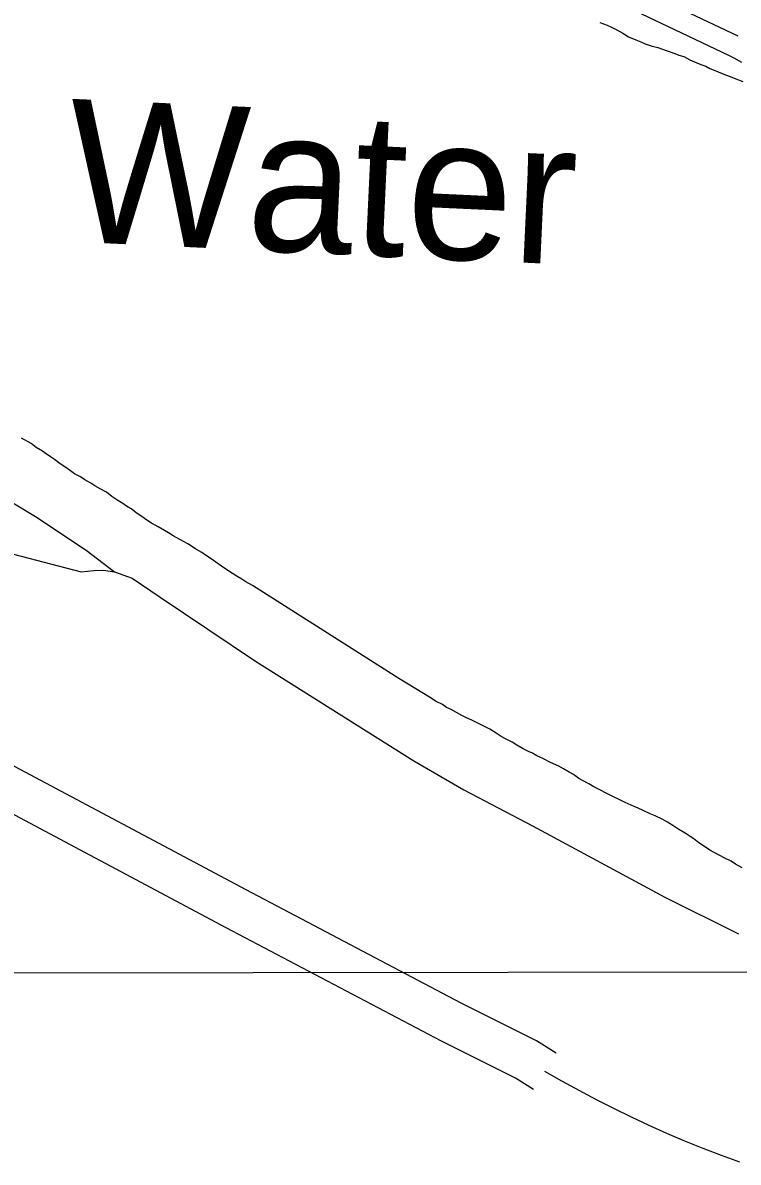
# Model space of a CAD drawing. Extents: x 3297735 to 3335592, y 670436 to 695807.
# Drawn here: x 3329773 to 3330274, y 678737 to 679535 of the extents above; entities that cross this region are included whole.
import ezdxf

# ---------------------------------------------------------------- set-up
doc = ezdxf.new("R2010")
doc.units = 0
for name, color, linetype in [('V-GRID-MAJR', 7, 'Continuous'), ('V-RIVR-IDEN', 7, 'Continuous'), ('V-ROAD-CNTR', 7, 'Continuous'), ('V-TOPO-SHOR', 7, 'Continuous')]:
    doc.layers.add(name, color=color, linetype=linetype)

msp = doc.modelspace()

# ---------------------------------------------------------------- linework, layer by layer
at = {"layer": 'V-GRID-MAJR'}
msp.add_lwpolyline([(3301860.19, 678842.73), (3303311.9, 678843.57), (3306790.96, 678845.91), (3310174.35, 678848.49), (3313812.98, 678851.63), (3318760.36, 678856.48), (3322367.08, 678860.45), (3326388.68, 678865.3), (3330442.28, 678870.63), (3332389.22, 678873.36), (3333397.05, 678874.85)], dxfattribs=at)
at = {"layer": 'V-ROAD-CNTR'}
for points in [[(3330274.01, 679526.01), (3330198.46, 679561.9), (3330126.4, 679594.99), (3329984.8, 679671.18), (3329823.62, 679762.3), (3329669.06, 679843.33), (3329575.64, 679891.66), (3329520.84, 679915.7), (3329395.2, 679960.97)], [(3330192.11, 679548.31), (3330267.33, 679512.58), (3330270.96, 679510.69), (3330276.37, 679507.75)], [(3330146.66, 678813.45), (3330132.83, 678822.04), (3330080.17, 678848.59), (3329929.52, 678927.84), (3329753.28, 679021.74)], [(3330130.83, 678787.96), (3330118.14, 678795.85), (3330066.43, 678821.92), (3329915.49, 678901.33), (3329739.31, 678995.19)], [(3330275.09, 678737.07), (3330262.23, 678741.79), (3330249.45, 678746.72), (3330236.76, 678751.87), (3330224.15, 678757.24), (3330211.64, 678762.82), (3330199.23, 678768.61), (3330186.92, 678774.62), (3330174.71, 678780.83), (3330162.61, 678787.25), (3330150.62, 678793.88), (3330138.74, 678800.71)]]:
    msp.add_lwpolyline(points, dxfattribs=at)
at = {"layer": 'V-TOPO-SHOR'}
for points in [[(3330177.16, 679535.43), (3330182.27, 679533.63), (3330185.4, 679532.15), (3330189.08, 679530.38), (3330193.33, 679528.02), (3330197.29, 679525.39), (3330202.4, 679523.31), (3330205.8, 679521.82), (3330208.93, 679520.63), (3330213.75, 679518.84), (3330217.74, 679517.92), (3330224.27, 679515.53), (3330229.67, 679513.73), (3330232.51, 679512.54), (3330235.93, 679511.63), (3330240.17, 679509.28), (3330245, 679507.2), (3330247.83, 679506.01), (3330251.25, 679504.81), (3330254.08, 679503.34), (3330257.2, 679502.15), (3330260.04, 679500.96), (3330265.15, 679498.88), (3330268.27, 679497.68), (3330272.25, 679495.9), (3330277.36, 679494.11)], [(3329303.48, 679468.51), (3329344.93, 679457.22), (3329390.12, 679445.23), (3329402.51, 679440.88), (3329426.27, 679424.78), (3329461.77, 679400.18), (3329529.48, 679349.57), (3329573.51, 679320.09), (3329606.41, 679299.98), (3329646.61, 679272.94), (3329712.39, 679231.55), (3329782.02, 679189.5), (3329817.53, 679165.8), (3329837.43, 679150.57)], [(3330036.36, 679076.03), (3329933.99, 679141.02), (3329929.46, 679143.67), (3329926.64, 679145.42), (3329923.81, 679147.18), (3329920.13, 679149.53), (3329915.32, 679152.46), (3329912.21, 679154.51), (3329908.26, 679157.43), (3329905.15, 679159.77), (3329901.19, 679162.4), (3329898.65, 679164.16), (3329894.4, 679166.51), (3329891.29, 679168.56), (3329888.75, 679170.32), (3329883.08, 679173.26), (3329878.55, 679175.91), (3329875.15, 679177.96), (3329872.33, 679179.72), (3329868.08, 679182.08), (3329863.26, 679184.72), (3329859.31, 679187.36), (3329856.48, 679189.4), (3329852.52, 679192.04), (3329849.7, 679194.37), (3329845.74, 679196.72), (3329843.2, 679198.47), (3329839.8, 679200.53), (3329835.56, 679203.45), (3329831.89, 679206.37), (3329827.36, 679208.73), (3329823.68, 679210.79), (3329820.85, 679212.83), (3329816.61, 679215.19), (3329813.5, 679217.23), (3329809.53, 679219.3), (3329806.7, 679221.34), (3329802.75, 679224.26), (3329799.35, 679226.32), (3329795.4, 679229.24), (3329792.58, 679231.28), (3329789.47, 679233.33), (3329786.92, 679235.09), (3329782.68, 679237.73), (3329779.01, 679240.64), (3329772.21, 679244.18)], [(3329746.05, 679168.29), (3329814.08, 679150.64), (3329822.96, 679151.69), (3329829.77, 679151.87), (3329837.43, 679150.57), (3329849.78, 679146.23), (3329869.38, 679132.91), (3329936.08, 679088.08), (3330047.03, 679018.3), (3330081.89, 678997.93), (3330129.98, 678972.62), (3330222.62, 678922.65), (3330274.25, 678896.98)], [(3330276.84, 678943.25), (3330272.02, 678945.9), (3330269.2, 678947.94), (3330264.66, 678950.01), (3330260.69, 678952.08), (3330254.18, 678955.61), (3330249.09, 678959.12), (3330246.55, 678960.88), (3330242.87, 678963.51), (3330240.33, 678965.26), (3330236.94, 678967.6), (3330232.41, 678970.24), (3330229.02, 678972.58), (3330224.49, 678975.23), (3330220.81, 678977.29), (3330215.99, 678979.65), (3330212.3, 678981.14), (3330207.48, 678983.5), (3330204.08, 678984.98), (3330201.24, 678986.17), (3330195, 678989.13), (3330190.75, 678991.2), (3330186.77, 678992.98), (3330181.67, 678995.63), (3330177.71, 678997.69), (3330172.89, 679000.06), (3330169.49, 679002.11), (3330165.52, 679004.17), (3330162.41, 679005.94), (3330158.74, 679008.57), (3330155.62, 679010.33), (3330151.66, 679012.68), (3330148.55, 679014.44), (3330142.59, 679017.11), (3330137.2, 679019.77), (3330132.95, 679021.84), (3330130.12, 679023.6), (3330127.28, 679024.78), (3330123.6, 679026.56), (3330119.07, 679029.2), (3330115.67, 679031.26), (3330111.14, 679033.61), (3330108.02, 679035.38), (3330104.63, 679037.72), (3330100.1, 679040.36), (3330093.58, 679043.61), (3330087.92, 679046.56), (3330083.38, 679048.63), (3330080.54, 679050.1), (3330073.18, 679054.22), (3330069.77, 679055.7), (3330066.95, 679057.75), (3330062.13, 679060.11), (3330059.02, 679062.16), (3330036.36, 679076.03)]]:
    msp.add_lwpolyline(points, dxfattribs=at)

# ---------------------------------------------------------------- texts
at = {"layer": 'V-RIVR-IDEN'}
msp.add_text('Water', height=100, rotation=357.34756, dxfattribs=at).set_placement((3329802.68, 679382.13))

doc.saveas('drawing.dxf')
